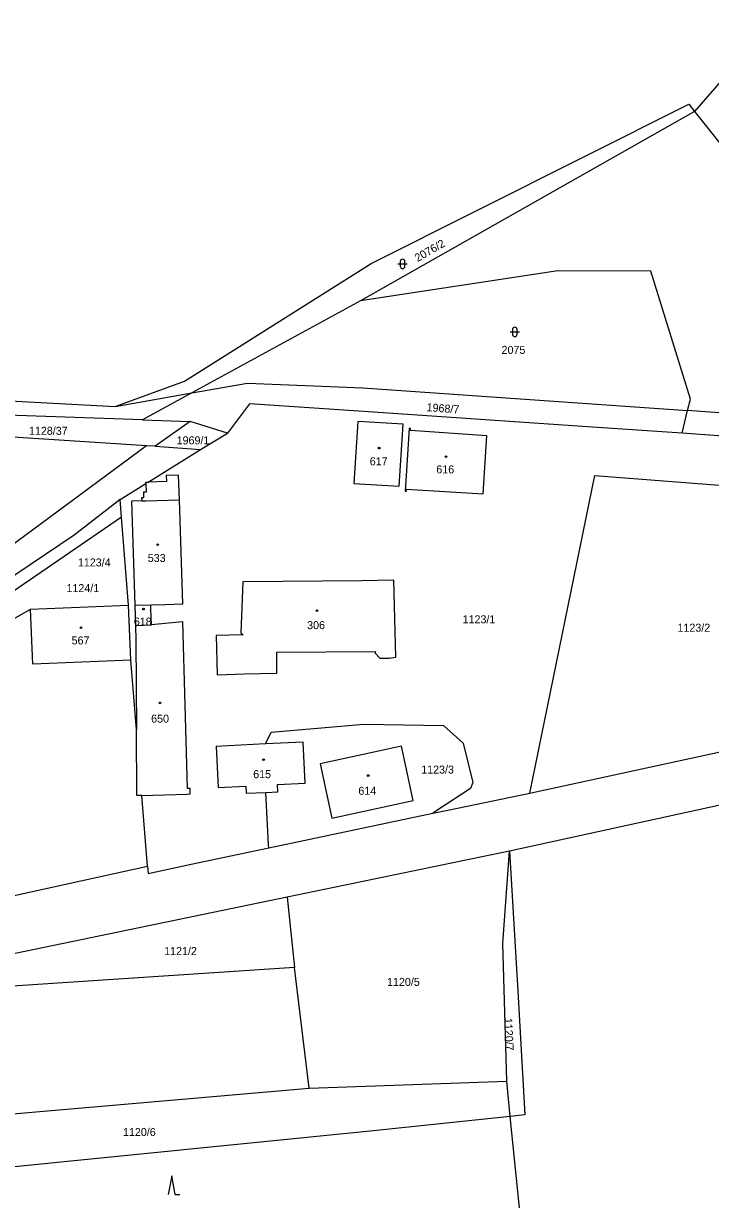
# Model space of a CAD drawing. Extents: x -793666 to -785424, y -1118958 to -1108761.
# Drawn here: x -786815.6 to -786669.6, y -1115772 to -1115522.2 of the extents above; entities that cross this region are included whole.
import ezdxf

# ---------------------------------------------------------------- set-up
doc = ezdxf.new("R2010")
doc.units = 0
for name, color, linetype in [('Hranice parcel', 7, 'Continuous'), ('Parcelní čísla', 7, 'Continuous'), ('Vnitřní kresba', 7, 'Continuous'), ('Značky budov', 7, 'Continuous'), ('Značky kultur', 7, 'Continuous')]:
    doc.layers.add(name, color=color, linetype=linetype)

msp = doc.modelspace()

# ---------------------------------------------------------------- linework, layer by layer
at = {"layer": 'Hranice parcel'}
for p, q in [((-786672.98, -1115540.91), (-786743.97, -1115581.14)), ((-786743.97, -1115581.14), (-786779.79, -1115600.67)), ((-786921.27, -1115597.08), (-786796.1, -1115603.54)), ((-786796.1, -1115603.54), (-786779.79, -1115600.67)), ((-786779.79, -1115600.67), (-786790.33, -1115606.42)), ((-786789.48, -1115611.9), (-786933.2, -1115602.56)), ((-786674.46, -1115604.45), (-786673.88, -1115602.02)), ((-786790.33, -1115606.42), (-786837.35, -1115604.8)), ((-786675.61, -1115609.26), (-786674.46, -1115604.45)), ((-786644.31, -1115606.56), (-786674.46, -1115604.45)), ((-786790.33, -1115606.42), (-786780.17, -1115606.77)), ((-786780.17, -1115606.77), (-786787.6, -1115612)), ((-786772.25, -1115609.2), (-786780.17, -1115606.77)), ((-786777.94, -1115612.72), (-786772.25, -1115609.2)), ((-786644.99, -1115611.37), (-786675.61, -1115609.26)), ((-786787.6, -1115612), (-786789.48, -1115611.9)), ((-786789.1, -1115619.62), (-786777.94, -1115612.72)), ((-786787.6, -1115612), (-786777.94, -1115612.72)), ((-786795.06, -1115623.32), (-786789.6, -1115619.93)), ((-786794.77, -1115627.05), (-786795.06, -1115623.32)), ((-786793.3, -1115645.76), (-786794.77, -1115627.05)), ((-786736.88, -1115640.48), (-786743.76, -1115640.56)), ((-786791.94, -1115645.77), (-786788.54, -1115645.66)), ((-786788.54, -1115645.66), (-786785.4, -1115645.58)), ((-786851.55, -1115667.72), (-786814.08, -1115646.63)), ((-786814.08, -1115646.63), (-786793.3, -1115645.76)), ((-786792.79, -1115657.4), (-786793.3, -1115645.76)), ((-786791.94, -1115645.77), (-786791.81, -1115650.07)), ((-786791.58, -1115672.15), (-786792.79, -1115657.4)), ((-786524.97, -1115657.02), (-786712.31, -1115697.97)), ((-786789.2, -1115701.2), (-786790.43, -1115686.15)), ((-786763.48, -1115697.3), (-786728.61, -1115689.93)), ((-786779.93, -1115700.77), (-786763.48, -1115697.3)), ((-786712.31, -1115697.97), (-786759.56, -1115707.76)), ((-786895.26, -1115724.29), (-786789.2, -1115701.2)), ((-786759.56, -1115707.76), (-786866.69, -1115729.95)), ((-786759.56, -1115707.76), (-786757.99, -1115722.68)), ((-786757.99, -1115722.68), (-786866.69, -1115729.95)), ((-786754.91, -1115748.31), (-786757.99, -1115722.68)), ((-786754.91, -1115748.31), (-786712.9, -1115746.86)), ((-786712.15, -1115754.3), (-786712.9, -1115746.86)), ((-786879.23, -1115759.05), (-786754.91, -1115748.31)), ((-786710.19, -1115773.76), (-786712.15, -1115754.3))]:
    msp.add_line(p, q, dxfattribs=at)
for points in [[(-786518.64, -1115629.72), (-786517.96, -1115586.56), (-786552.12, -1115542.07), (-786585.86, -1115514.62), (-786569.74, -1115484.56), (-786599.09, -1115456.01), (-786672.98, -1115540.91)], [(-786796.1, -1115603.54), (-786781.38, -1115598.17), (-786741.73, -1115573.22), (-786674.19, -1115539.4), (-786672.98, -1115540.91)], [(-786672.98, -1115540.91), (-786646.94, -1115573.57), (-786644.31, -1115606.56)], [(-786673.88, -1115602.02), (-786682.27, -1115574.84), (-786702.01, -1115574.78), (-786743.97, -1115581.14)], [(-786779.79, -1115600.67), (-786767.96, -1115598.59), (-786743.47, -1115599.61), (-786674.46, -1115604.45)], [(-786675.61, -1115609.26), (-786695.74, -1115607.88), (-786744.3, -1115604.54), (-786767.59, -1115602.98), (-786772.25, -1115609.2)], [(-786734.93, -1115607.32), (-786744.54, -1115606.72), (-786745.37, -1115619.89), (-786735.77, -1115620.49), (-786734.93, -1115607.32)], [(-786717.91, -1115622.14), (-786717.1, -1115609.83), (-786733.37, -1115608.68), (-786733.34, -1115608.23), (-786733.64, -1115608.21), (-786734.5, -1115621.52), (-786734.2, -1115621.54), (-786734.17, -1115621.09), (-786717.91, -1115622.14)], [(-786789.48, -1115611.9), (-786858.06, -1115662.6), (-786861.87, -1115666.81)], [(-786782.62, -1115618.16), (-786785.26, -1115618.24), (-786785.23, -1115619.52), (-786789.1, -1115619.62)], [(-786785.4, -1115645.58), (-786781.75, -1115645.47), (-786782.45, -1115623.38), (-786782.62, -1115618.16)], [(-786707.98, -1115685.68), (-786694.16, -1115618.2), (-786645.78, -1115621.97)], [(-786789.6, -1115619.93), (-786789.55, -1115621.77), (-786790.1, -1115621.79), (-786790.07, -1115622.93), (-786790.08, -1115622.97), (-786790.48, -1115622.98), (-786790.46, -1115623.62)], [(-786789.6, -1115619.93), (-786789.61, -1115619.64), (-786789.1, -1115619.62)], [(-786795.06, -1115623.32), (-786804.85, -1115630.88), (-786848.57, -1115660.33), (-786867.17, -1115676.51)], [(-786790.46, -1115623.62), (-786792.64, -1115623.68), (-786791.94, -1115645.77)], [(-786794.77, -1115627.05), (-786846.02, -1115662.21), (-786851.55, -1115667.72)], [(-786774.42, -1115660.54), (-786768.67, -1115660.37), (-786761.72, -1115660.17), (-786761.78, -1115655.77), (-786740.88, -1115655.62), (-786740.89, -1115655.94), (-786739.83, -1115656.98), (-786737.91, -1115657), (-786736.44, -1115656.77), (-786736.88, -1115640.48)], [(-786743.76, -1115640.56), (-786769, -1115640.83), (-786769.39, -1115651.64), (-786768.88, -1115652.08)], [(-786788.41, -1115649.96), (-786788.52, -1115646.51), (-786788.54, -1115645.66)], [(-786792.79, -1115657.4), (-786813.58, -1115658.27), (-786814.08, -1115646.63)], [(-786791.81, -1115650.07), (-786791.5, -1115650.06), (-786788.41, -1115649.96)], [(-786791.81, -1115650.07), (-786791.71, -1115653.16), (-786791.58, -1115672.15)], [(-786790.43, -1115686.15), (-786780.83, -1115685.87), (-786780.16, -1115685.85), (-786780.18, -1115684.65), (-786780.75, -1115684.68), (-786781.76, -1115649.29), (-786784.8, -1115649.6), (-786788.41, -1115649.96)], [(-786768.88, -1115652.08), (-786774.66, -1115652.21), (-786774.42, -1115660.54)], [(-786790.43, -1115686.15), (-786791.49, -1115686.18), (-786791.58, -1115672.15)], [(-786764.15, -1115675.22), (-786762.94, -1115672.74), (-786743.26, -1115671.01), (-786726.36, -1115671.31), (-786722.13, -1115675.09), (-786720.13, -1115683.39), (-786720.61, -1115684.68), (-786727.72, -1115689.35), (-786728.61, -1115689.93)], [(-786707.98, -1115685.68), (-786706.73, -1115685.42), (-786648.28, -1115672.74)], [(-786764.15, -1115675.22), (-786774.63, -1115675.75), (-786774.19, -1115684.48), (-786768.37, -1115684.19), (-786768.3, -1115685.71), (-786764.07, -1115685.51)], [(-786764.07, -1115685.51), (-786761.54, -1115685.39), (-786761.59, -1115683.85), (-786755.72, -1115683.55), (-786756.16, -1115674.82), (-786764.15, -1115675.22)], [(-786732.75, -1115687.21), (-786735.24, -1115675.71), (-786752.56, -1115679.48), (-786750.08, -1115690.96), (-786732.75, -1115687.21)], [(-786763.48, -1115697.3), (-786763.52, -1115696.56), (-786764.07, -1115685.51)], [(-786728.61, -1115689.93), (-786725.43, -1115689.26), (-786707.98, -1115685.68)], [(-786712.9, -1115746.86), (-786713.71, -1115717.6), (-786712.31, -1115697.97)], [(-786712.31, -1115697.97), (-786710.52, -1115727.74), (-786709.06, -1115753.98), (-786712.15, -1115754.3)], [(-786789.2, -1115701.2), (-786789.12, -1115702.71), (-786779.93, -1115700.77)], [(-786712.15, -1115754.3), (-786741.91, -1115757.42), (-786821.8, -1115765.46), (-786867.05, -1115769.85), (-786875.79, -1115765.76)]]:
    msp.add_lwpolyline(points, dxfattribs=at)
at = {"layer": 'Vnitřní kresba'}
for p, q in [((-786790.46, -1115623.62), (-786790.06, -1115623.61)), ((-786790.06, -1115623.61), (-786789.5, -1115623.59)), ((-786789.5, -1115623.59), (-786782.45, -1115623.38))]:
    msp.add_line(p, q, dxfattribs=at)
at = {"layer": 'Značky budov'}
for centre in [(-786739.99, -1115612.4), (-786725.79, -1115614.23), (-786787.09, -1115632.9), (-786790.1, -1115646.6), (-786753.2, -1115646.91), (-786803.35, -1115650.55), (-786786.56, -1115666.51), (-786764.58, -1115678.56), (-786742.34, -1115681.94)]:
    msp.add_circle(centre, 0.175, dxfattribs=at)
at = {"layer": 'Značky kultur'}
for p, q in [((-786736.04, -1115573.28), (-786734.04, -1115573.28)), ((-786735.54, -1115572.78), (-786735.54, -1115573.78)), ((-786734.54, -1115573.78), (-786734.54, -1115572.78)), ((-786712.18, -1115587.72), (-786710.18, -1115587.72)), ((-786711.68, -1115587.22), (-786711.68, -1115588.22)), ((-786710.68, -1115588.22), (-786710.68, -1115587.22)), ((-786784.09, -1115766.92), (-786784.84, -1115770.92)), ((-786783.34, -1115770.92), (-786784.09, -1115766.92)), ((-786783.34, -1115770.92), (-786782.34, -1115770.92))]:
    msp.add_line(p, q, dxfattribs=at)
for centre, start, end in [((-786735.04, -1115572.78), 0, 180), ((-786735.04, -1115573.78), 180, 359.9879), ((-786711.18, -1115587.22), 0, 180), ((-786711.18, -1115588.22), 180, 359.9879)]:
    msp.add_arc(centre, 0.5, start, end, dxfattribs=at)

# ---------------------------------------------------------------- texts
at = {"layer": 'Parcelní čísla'}
for s, rotation, p in [('2076/2', 30, (-786731.85, -1115572.92)), ('1968/7', 356, (-786729.97, -1115604.56)), ('1120/7', 273, (-786713.46, -1115733.45))]:
    msp.add_text(s, height=1.7, rotation=rotation, dxfattribs=at).set_placement(p)
for s, p in [('2075', (-786714, -1115592.4)), ('1128/37', (-786814.42, -1115609.58)), ('1969/1', (-786783.04, -1115611.61)), ('617', (-786742, -1115616.06)), ('616', (-786727.86, -1115617.77)), ('1123/4', (-786804.03, -1115637.53)), ('533', (-786789.18, -1115636.58)), ('1124/1', (-786806.45, -1115642.98)), ('1123/1', (-786722.27, -1115649.61)), ('618', (-786792.14, -1115650.09)), ('306', (-786755.31, -1115650.85)), ('1123/2', (-786676.61, -1115651.39)), ('567', (-786805.36, -1115654.09)), ('650', (-786788.46, -1115670.7)), ('1123/3', (-786731.07, -1115681.52)), ('615', (-786766.77, -1115682.49)), ('614', (-786744.43, -1115686.02)), ('1121/2', (-786785.69, -1115720.05)), ('1120/5', (-786738.33, -1115726.6)), ('1120/6', (-786794.44, -1115758.48))]:
    msp.add_text(s, height=1.7, dxfattribs=at).set_placement(p)

doc.saveas('drawing.dxf')
